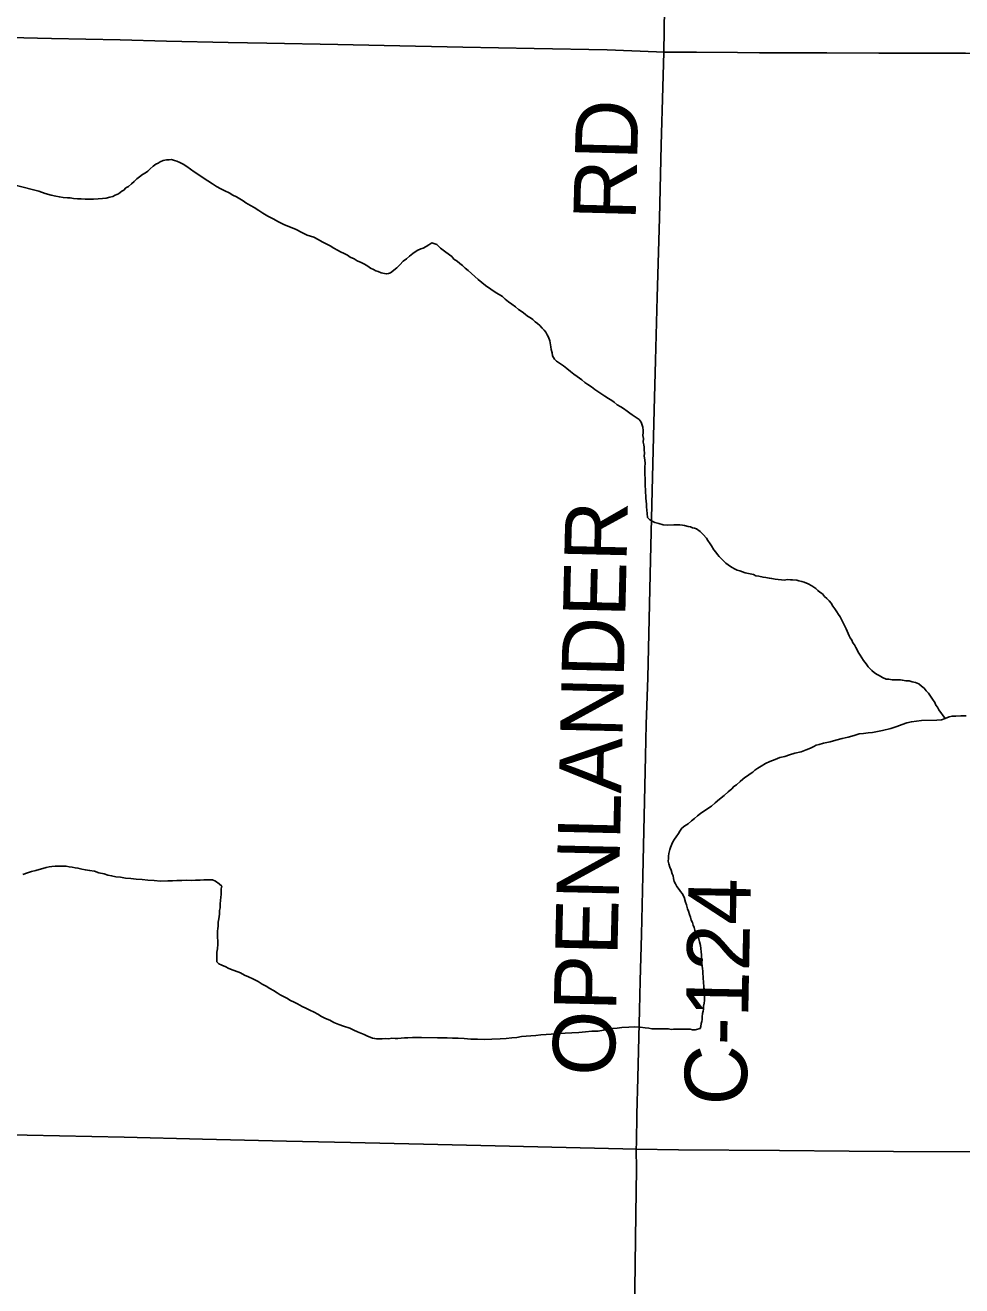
# Model space of a CAD drawing. Extents: x 2.1 to 73.9, y 4 to 26.
# Drawn here: x 42.866 to 43.293, y 23.321 to 23.895 of the extents above; entities that cross this region are included whole.
import ezdxf

# ---------------------------------------------------------------- set-up
doc = ezdxf.new("R2010")
doc.units = 0
for name, color, linetype in [('GM_X_County_Road', 7, 'Continuous'), ('GM_X_County_Road_Text', 7, 'Continuous'), ('GM_X_Minor_River', 7, 'Continuous'), ('GM_X_State_Route', 7, 'Continuous'), ('GM_X_Township_Road', 7, 'Continuous')]:
    doc.layers.add(name, color=color, linetype=linetype)

msp = doc.modelspace()

# ---------------------------------------------------------------- linework, layer by layer
at = {"layer": 'GM_X_County_Road'}
for points in [[(43.15705, 23.88275), (43.15772, 23.92272), (43.15829, 23.96281), (43.15883, 23.99793), (43.15916, 24.02124), (43.15953, 24.04579), (43.16004, 24.07376), (43.16085, 24.10484), (43.16136, 24.13592), (43.16218, 24.17975), (43.16237, 24.20586), (43.16252, 24.22854), (43.16289, 24.25745), (43.16332, 24.29164), (43.16353, 24.30749), (43.16381, 24.33267), (43.16406, 24.35412), (43.16415, 24.36375), (43.16489, 24.39352)], [(43.14452, 23.38307), (43.14456, 23.38608), (43.14474, 23.39881), (43.1452, 23.41558), (43.14606, 23.44636), (43.14634, 23.45971), (43.14691, 23.48084), (43.14745, 23.50757), (43.14877, 23.56195), (43.14903, 23.57656), (43.14974, 23.59768), (43.15049, 23.63125), (43.15094, 23.65144), (43.15179, 23.68282), (43.15273, 23.71981), (43.15331, 23.74218), (43.15406, 23.77108), (43.15511, 23.80712), (43.15586, 23.84036), (43.15669, 23.86677), (43.15705, 23.88275)]]:
    msp.add_lwpolyline(points, dxfattribs=at)
at = {"layer": 'GM_X_Minor_River'}
for points in [[(42.86221, 23.822), (42.87224, 23.81937), (42.87527, 23.81837), (42.87792, 23.81757), (42.88001, 23.81715), (42.88171, 23.81675), (42.88342, 23.81653), (42.88532, 23.81631), (42.88665, 23.81629), (42.88817, 23.81607), (42.88987, 23.81586), (42.89159, 23.81583), (42.89349, 23.8158), (42.89539, 23.81577), (42.89729, 23.81574), (42.89939, 23.81589), (42.90129, 23.81605), (42.903, 23.81622), (42.90472, 23.81657), (42.90606, 23.81693), (42.90702, 23.81748), (42.90855, 23.81822), (42.91009, 23.81933), (42.91105, 23.81989), (42.91202, 23.82082), (42.91317, 23.82156), (42.91452, 23.82268), (42.91568, 23.8238), (42.91703, 23.82492), (42.91818, 23.82585), (42.91953, 23.82697), (42.92088, 23.82771), (42.92203, 23.82845), (42.923, 23.82957), (42.92435, 23.83069), (42.92569, 23.83162), (42.92665, 23.83217), (42.92761, 23.83273), (42.92895, 23.83328), (42.93048, 23.83363), (42.93162, 23.83361), (42.93277, 23.83378), (42.93409, 23.83338), (42.93523, 23.83299), (42.93655, 23.83239), (42.93806, 23.83161), (42.93975, 23.83064), (42.94145, 23.82947), (42.94314, 23.82811), (42.94935, 23.82403), (42.95142, 23.82266), (42.9533, 23.82149), (42.95519, 23.82051), (42.95707, 23.81953), (42.95896, 23.81855), (42.96065, 23.81758), (42.96235, 23.81679), (42.96386, 23.81582), (42.96537, 23.81503), (42.96668, 23.81406), (42.96876, 23.81289), (42.97045, 23.81191), (42.97252, 23.81055), (42.97441, 23.80938), (42.97667, 23.80802), (42.97912, 23.80684), (42.98157, 23.80547), (42.98421, 23.8041), (42.98705, 23.80291), (42.9895, 23.80193), (42.99214, 23.80055), (42.9946, 23.79937), (42.99762, 23.79838), (42.99951, 23.7974), (43.00139, 23.79623), (43.00328, 23.79544), (43.00498, 23.79446), (43.00667, 23.79348), (43.00837, 23.79251), (43.00969, 23.79173), (43.01139, 23.79094), (43.0129, 23.79016), (43.01422, 23.78938), (43.01591, 23.78859), (43.01742, 23.78762), (43.01912, 23.78683), (43.02063, 23.78605), (43.02214, 23.78526), (43.02345, 23.78429)], [(43.02345, 23.78429), (43.02478, 23.7837), (43.02591, 23.78311), (43.02685, 23.78272), (43.02836, 23.78212), (43.03064, 23.78171), (43.03159, 23.78188), (43.03255, 23.78225), (43.03544, 23.78448), (43.03679, 23.78579), (43.03834, 23.78747), (43.03988, 23.78859), (43.04123, 23.78971), (43.04277, 23.79101), (43.04469, 23.79231), (43.04642, 23.79304), (43.04737, 23.79341), (43.04872, 23.79414), (43.05006, 23.79488), (43.05141, 23.79581), (43.05368, 23.79502), (43.05536, 23.79347), (43.0578, 23.79153), (43.06044, 23.78959), (43.06137, 23.78843), (43.06287, 23.78746), (43.06419, 23.78649), (43.06532, 23.78552), (43.06663, 23.78436), (43.06794, 23.7832), (43.06944, 23.78185), (43.07094, 23.78049), (43.07244, 23.77914), (43.07413, 23.77778), (43.07582, 23.77643), (43.08071, 23.77312), (43.08203, 23.77234), (43.08354, 23.77137), (43.08485, 23.77021), (43.08635, 23.76904), (43.08786, 23.76788), (43.08955, 23.76671), (43.09086, 23.76555), (43.09256, 23.76439), (43.09387, 23.76342), (43.095, 23.76245), (43.09632, 23.76167), (43.09744, 23.76089), (43.09838, 23.75993), (43.09951, 23.75915), (43.10064, 23.75818), (43.10157, 23.75703), (43.1025, 23.75606), (43.10325, 23.7551), (43.10399, 23.75395), (43.10454, 23.7528), (43.10509, 23.75127), (43.10544, 23.74937), (43.10561, 23.74841), (43.10579, 23.74727), (43.10614, 23.74575), (43.10631, 23.74441), (43.10724, 23.74288), (43.10817, 23.74192), (43.11006, 23.74075), (43.11137, 23.73978), (43.11287, 23.73861), (43.11456, 23.73726), (43.11607, 23.73609), (43.11757, 23.73493), (43.11964, 23.73338), (43.12114, 23.73221), (43.12246, 23.73124), (43.12415, 23.73027), (43.12566, 23.7291), (43.13017, 23.72599), (43.13187, 23.72501), (43.13337, 23.72404), (43.1345, 23.72326), (43.13581, 23.7221), (43.13751, 23.72113), (43.13864, 23.72035), (43.14033, 23.71918), (43.14165, 23.71821), (43.14259, 23.71744), (43.14353, 23.71685), (43.14447, 23.71627), (43.14578, 23.7153), (43.14672, 23.71414), (43.14727, 23.7128), (43.14744, 23.71185), (43.14761, 23.71033), (43.14759, 23.70938), (43.14757, 23.70805), (43.14774, 23.70672), (43.14771, 23.70501), (43.14789, 23.70387), (43.14806, 23.70272), (43.14804, 23.70159), (43.1482, 23.70006), (43.14818, 23.69873)], [(43.14818, 23.69873), (43.14835, 23.69702), (43.14851, 23.69531), (43.14848, 23.69379), (43.14846, 23.69208), (43.14843, 23.69018), (43.14859, 23.68866), (43.14856, 23.68676), (43.14853, 23.68505), (43.1487, 23.68353), (43.14868, 23.68201), (43.14885, 23.68068), (43.14883, 23.67954), (43.149, 23.67821), (43.14917, 23.67688), (43.14914, 23.67555), (43.14931, 23.67402), (43.14948, 23.6725), (43.14964, 23.67079), (43.15076, 23.66963), (43.15303, 23.66846), (43.15473, 23.66805), (43.15681, 23.66745), (43.1589, 23.66722), (43.16157, 23.66737), (43.16309, 23.66735), (43.16442, 23.66733), (43.16556, 23.66731), (43.16651, 23.6671), (43.16821, 23.6667), (43.16916, 23.66649), (43.1701, 23.6661), (43.17105, 23.66589), (43.172, 23.6655), (43.17369, 23.66433), (43.175, 23.66298), (43.17649, 23.66125), (43.17705, 23.66029), (43.17817, 23.65875), (43.17872, 23.65779), (43.17983, 23.65606), (43.18077, 23.65491), (43.18151, 23.65395), (43.18226, 23.65299), (43.18375, 23.65144), (43.18525, 23.6499), (43.18638, 23.64912), (43.18789, 23.64815), (43.18958, 23.64717), (43.19053, 23.64678), (43.19166, 23.64638), (43.19299, 23.64598), (43.19412, 23.64558), (43.19791, 23.64476), (43.19904, 23.64417), (43.20037, 23.64396), (43.20227, 23.64355), (43.2036, 23.64334), (43.20511, 23.64312), (43.20625, 23.64292), (43.20777, 23.6427), (43.2091, 23.64249), (43.21062, 23.64228), (43.21195, 23.64226), (43.21347, 23.64242), (43.2148, 23.6424), (43.21575, 23.64238), (43.21765, 23.64216), (43.2186, 23.64196), (43.21992, 23.64156), (43.22106, 23.64135), (43.22276, 23.64056), (43.22446, 23.63959), (43.2254, 23.639), (43.22634, 23.63842), (43.22728, 23.63745), (43.22821, 23.63668), (43.22934, 23.6359), (43.23028, 23.63474), (43.2314, 23.63378), (43.23234, 23.63281), (43.23327, 23.63166), (43.23401, 23.63032), (43.23494, 23.62916), (43.23587, 23.62782), (43.23661, 23.62648), (43.23736, 23.62551), (43.23791, 23.62455), (43.23828, 23.6236), (43.24012, 23.61996), (43.24104, 23.61786), (43.24159, 23.6169), (43.24196, 23.61594), (43.2427, 23.61479), (43.24325, 23.61364), (43.244, 23.61268), (43.24455, 23.61153), (43.2451, 23.61039), (43.24566, 23.60943), (43.24659, 23.60808), (43.24733, 23.60674)], [(43.24733, 23.60674), (43.24807, 23.60559), (43.24919, 23.60405), (43.25012, 23.60271), (43.2518, 23.60097), (43.25312, 23.6), (43.25424, 23.59922), (43.25519, 23.59883), (43.2567, 23.59785), (43.25839, 23.59707), (43.25954, 23.59705), (43.26105, 23.59683), (43.262, 23.59682), (43.26296, 23.5968), (43.26391, 23.59679), (43.26486, 23.59677), (43.2658, 23.59657), (43.26732, 23.59635), (43.26884, 23.59633), (43.27017, 23.59593), (43.27168, 23.59552), (43.2732, 23.59493), (43.27451, 23.59396), (43.27564, 23.59299), (43.27657, 23.59184), (43.27769, 23.59068), (43.27862, 23.58934), (43.27955, 23.58799), (43.28048, 23.58646), (43.28103, 23.58531), (43.28178, 23.58435), (43.28233, 23.5832), (43.28531, 23.57916)], [(43.29484, 23.58034), (43.29236, 23.58038), (43.29008, 23.58022), (43.28837, 23.58025), (43.28703, 23.57989), (43.28531, 23.57916), (43.28359, 23.57862), (43.28149, 23.57846), (43.27445, 23.5782), (43.27217, 23.57804), (43.26988, 23.5777), (43.26778, 23.57716), (43.26567, 23.57644), (43.26319, 23.57553), (43.26051, 23.57462), (43.25669, 23.57373), (43.2544, 23.5732), (43.25211, 23.57286), (43.25021, 23.5727), (43.24811, 23.57235), (43.24602, 23.57219), (43.24372, 23.57147), (43.24105, 23.57075), (43.23837, 23.57004), (43.23551, 23.56932), (43.23284, 23.5686), (43.22978, 23.56789), (43.22787, 23.56736), (43.22653, 23.567), (43.22538, 23.56645), (43.22385, 23.56571), (43.22194, 23.56498), (43.21964, 23.56407), (43.21678, 23.56335), (43.21429, 23.56263), (43.21219, 23.56191), (43.2099, 23.56137)], [(43.2099, 23.56137), (43.20779, 23.56046), (43.2053, 23.55955), (43.20339, 23.55863), (43.20147, 23.55752), (43.19993, 23.55659), (43.19858, 23.55567), (43.19762, 23.55473), (43.19647, 23.55399), (43.19512, 23.55306), (43.19397, 23.55232), (43.193, 23.55158), (43.19185, 23.55046), (43.19011, 23.54896), (43.18896, 23.54822), (43.18799, 23.5471), (43.18645, 23.54579), (43.18452, 23.54412), (43.1824, 23.54244), (43.18047, 23.54076), (43.17873, 23.53927), (43.17719, 23.53815), (43.17374, 23.53593), (43.17239, 23.53481), (43.17104, 23.53369), (43.16969, 23.53258), (43.16815, 23.53127), (43.16661, 23.53035), (43.16526, 23.52923), (43.16429, 23.52791), (43.1637, 23.52678), (43.16273, 23.52528), (43.16195, 23.52415), (43.16117, 23.52303), (43.16077, 23.52189), (43.16017, 23.52038), (43.15978, 23.51944), (43.15937, 23.51773), (43.15916, 23.51641), (43.15915, 23.51546), (43.15912, 23.51413), (43.1593, 23.51299), (43.15984, 23.51146), (43.16039, 23.51012), (43.16094, 23.5084), (43.1613, 23.50745), (43.16147, 23.5063), (43.16183, 23.50497), (43.16239, 23.50382), (43.16294, 23.50267), (43.16406, 23.50132), (43.16461, 23.50037), (43.16536, 23.49941), (43.16628, 23.49787), (43.16701, 23.49558), (43.16737, 23.49424), (43.16791, 23.49253), (43.16827, 23.49138), (43.16882, 23.48985), (43.16918, 23.48871), (43.16954, 23.48737), (43.17009, 23.48622), (43.17046, 23.48508), (43.17082, 23.48393), (43.17118, 23.48279), (43.17173, 23.48145), (43.17247, 23.48011), (43.17302, 23.47877), (43.17338, 23.47743), (43.17373, 23.47572), (43.1739, 23.47438), (43.17407, 23.47286), (43.17423, 23.47153), (43.17422, 23.47039), (43.17438, 23.46887), (43.17436, 23.46773), (43.17453, 23.4664), (43.17471, 23.46525), (43.17488, 23.46411), (43.17486, 23.46278), (43.17503, 23.46183), (43.17501, 23.4605), (43.17519, 23.45955), (43.17517, 23.4586), (43.17534, 23.45746), (43.17533, 23.45651), (43.17568, 23.45479), (43.17567, 23.45384), (43.17565, 23.45289), (43.17562, 23.4508), (43.17541, 23.44948), (43.17519, 23.44815), (43.17517, 23.44682), (43.17497, 23.44587), (43.17476, 23.44474), (43.17455, 23.44322), (43.17453, 23.44208), (43.17432, 23.44114), (43.17412, 23.44019), (43.17391, 23.43886), (43.1737, 23.43792)], [(42.97224, 23.45937), (42.96979, 23.46055), (42.96791, 23.46153), (42.96602, 23.46232), (42.96413, 23.4633), (42.95959, 23.46508), (42.95865, 23.46547), (42.95752, 23.46606), (42.95563, 23.46685), (42.9543, 23.46744), (42.95337, 23.46841), (42.95339, 23.46993), (42.95341, 23.47107), (42.95344, 23.47278), (42.95365, 23.47429), (42.95388, 23.47638), (42.9539, 23.4779), (42.95373, 23.47942), (42.95376, 23.48113), (42.95378, 23.48246), (42.9538, 23.48341), (42.95401, 23.48473), (42.95404, 23.48644), (42.95425, 23.48796), (42.95466, 23.49004), (42.95469, 23.49175), (42.9549, 23.49289), (42.95493, 23.49479), (42.95514, 23.4963), (42.95517, 23.49782), (42.95538, 23.49896), (42.9554, 23.50029), (42.95542, 23.50162), (42.95563, 23.50275), (42.9545, 23.50391), (42.95281, 23.50508), (42.95149, 23.50567), (42.94997, 23.50569), (42.94902, 23.50571), (42.94749, 23.50573), (42.94578, 23.50557), (42.94369, 23.5056), (42.94178, 23.50544), (42.9395, 23.50548), (42.93741, 23.50532), (42.93513, 23.50536), (42.93322, 23.5052), (42.93113, 23.50523), (42.92771, 23.5051), (42.92486, 23.50533), (42.92201, 23.50557), (42.91935, 23.5058), (42.91669, 23.50603), (42.91422, 23.50626), (42.91175, 23.50649), (42.90948, 23.50691), (42.90739, 23.50713), (42.90549, 23.50754), (42.90378, 23.50776), (42.90208, 23.50836), (42.89962, 23.50896), (42.89773, 23.50957), (42.89545, 23.50998), (42.89355, 23.5102), (42.89185, 23.51061), (42.89014, 23.51102), (42.88881, 23.51123), (42.88748, 23.51144), (42.88616, 23.51165), (42.88483, 23.51186), (42.88331, 23.51188), (42.88122, 23.51192), (42.87969, 23.51194), (42.87817, 23.51178), (42.87703, 23.5116), (42.87569, 23.51125), (42.87091, 23.50999), (42.869, 23.50945), (42.86709, 23.50891), (42.86499, 23.50819)], [(43.1737, 23.43792), (43.17141, 23.43738), (43.17008, 23.4374), (43.16913, 23.43761), (43.16818, 23.43762), (43.16533, 23.43767), (43.16419, 23.43769), (43.16286, 23.43771), (43.16153, 23.43773), (43.16038, 23.43756), (43.15924, 23.43777), (43.15772, 23.43779), (43.15639, 23.43781), (43.15525, 23.43783), (43.15411, 23.43785), (43.15278, 23.43787), (43.15164, 23.43789), (43.15031, 23.4381), (43.1486, 23.43832), (43.14632, 23.43854), (43.14385, 23.43877), (43.14119, 23.43863), (43.13795, 23.43849), (43.13586, 23.43814), (43.13376, 23.43798), (43.13166, 23.43764), (43.12957, 23.43729), (43.12708, 23.43676), (43.12423, 23.43681), (43.12137, 23.43647), (43.11833, 23.43614), (43.11509, 23.436), (43.11205, 23.43586), (43.10938, 23.43571), (43.10576, 23.43539), (43.10348, 23.43524), (43.101, 23.43509), (43.09871, 23.43475), (43.09643, 23.43459), (43.09433, 23.43444), (43.09224, 23.43428), (43.09014, 23.43393), (43.08786, 23.43378), (43.08519, 23.43344), (43.08253, 23.43329), (43.07872, 23.43316), (43.07548, 23.43303), (43.07225, 23.43308), (43.06921, 23.43313), (43.06617, 23.43337), (43.06332, 23.4336), (43.06085, 23.43364), (43.05838, 23.43368), (43.05628, 23.43371), (43.054, 23.43375), (43.04659, 23.43387), (43.04469, 23.4339), (43.04259, 23.43393), (43.0405, 23.43378), (43.03898, 23.4338), (43.03745, 23.43363), (43.03593, 23.43347), (43.0346, 23.43349), (43.03308, 23.43351), (43.03174, 23.43334), (43.03041, 23.43337), (43.0287, 23.4332), (43.02718, 23.43323), (43.02623, 23.43324), (43.02528, 23.43345), (43.02433, 23.43365), (43.0232, 23.43405), (43.02206, 23.43445), (43.02055, 23.43523), (43.01904, 23.43583), (43.01753, 23.43642), (43.01583, 23.43721), (43.01394, 23.43819), (43.0111, 23.43899), (43.00902, 23.43979), (43.00676, 23.44077), (43.00487, 23.44175), (43.00298, 23.44254), (43.00109, 23.44352), (42.9994, 23.4445), (42.9977, 23.44548), (42.99581, 23.44627), (42.99393, 23.44725), (42.99223, 23.44803), (42.99015, 23.4492), (42.98864, 23.44999), (42.98694, 23.45078), (42.98525, 23.45175), (42.98374, 23.45254), (42.98223, 23.45332), (42.98091, 23.45429), (42.97922, 23.45527), (42.97752, 23.45625), (42.97583, 23.45722), (42.97413, 23.4582), (42.97224, 23.45937)]]:
    msp.add_lwpolyline(points, dxfattribs=at)
at = {"layer": 'GM_X_State_Route'}
msp.add_lwpolyline([(42.8316, 23.39014), (42.86702, 23.38944), (42.91115, 23.38846), (42.94689, 23.38762), (42.98512, 23.38668), (43.01433, 23.38603), (43.04759, 23.38527), (43.08022, 23.38453), (43.13833, 23.38317), (43.14452, 23.38307), (43.16383, 23.38278), (43.20983, 23.38239), (43.24154, 23.38218), (43.26175, 23.38189), (43.30309, 23.38177), (43.33293, 23.38163), (43.3721, 23.38134), (43.40567, 23.38104), (43.42339, 23.38089), (43.45199, 23.38071), (43.49582, 23.38037), (43.53374, 23.38005), (43.55643, 23.37986), (43.57654, 23.37977)], dxfattribs=at)
at = {"layer": 'GM_X_Township_Road'}
for points in [[(42.66417, 23.89354), (42.68409, 23.89296), (42.70211, 23.89246), (42.71766, 23.89225), (42.74283, 23.89182), (42.79225, 23.89072), (42.814, 23.89023), (42.84633, 23.88971), (42.87803, 23.88897), (42.90942, 23.88829), (42.93055, 23.88777), (42.95852, 23.88706), (42.97624, 23.88673), (43.00856, 23.88618), (43.02969, 23.88566), (43.06544, 23.88498), (43.09807, 23.88432), (43.13133, 23.88372), (43.15369, 23.88288), (43.15705, 23.88275)], [(43.15705, 23.88275), (43.15866, 23.88268), (43.17202, 23.88263), (43.19067, 23.88248), (43.20062, 23.88239), (43.2314, 23.88237), (43.25502, 23.88223), (43.26963, 23.88218), (43.2945, 23.88221), (43.31595, 23.88207), (43.3517, 23.88179), (43.38807, 23.8817), (43.40672, 23.88163), (43.42755, 23.88157), (43.46641, 23.88153), (43.48785, 23.88157), (43.50246, 23.88142), (43.53355, 23.88116), (43.56992, 23.88093), (43.58453, 23.8809), (43.60069, 23.88081), (43.61779, 23.88072), (43.63675, 23.88054)], [(43.14102, 22.88342), (43.14113, 22.89434), (43.14129, 22.93941), (43.14157, 22.97298), (43.14145, 22.99442), (43.14162, 23.01649), (43.14182, 23.03358), (43.14218, 23.06062), (43.14244, 23.07895), (43.1425, 23.09014), (43.14263, 23.11717), (43.14272, 23.13457), (43.14274, 23.15198), (43.14295, 23.18772), (43.1432, 23.22253), (43.14329, 23.24274), (43.14347, 23.27133), (43.14383, 23.3192), (43.14437, 23.35338), (43.14467, 23.37389), (43.14452, 23.38307)]]:
    msp.add_lwpolyline(points, dxfattribs=at)

# ---------------------------------------------------------------- texts
at = {"layer": 'GM_X_County_Road_Text'}
for s, rotation, p in [('RD', 88.51837, (43.14421, 23.80588)), ('OPENLANDER', 88.66401, (43.13462, 23.41617)), ('C-124', 88.89877, (43.19473, 23.40274))]:
    msp.add_text(s, height=0.028409, rotation=rotation, dxfattribs=at).set_placement(p)

doc.saveas('drawing.dxf')
